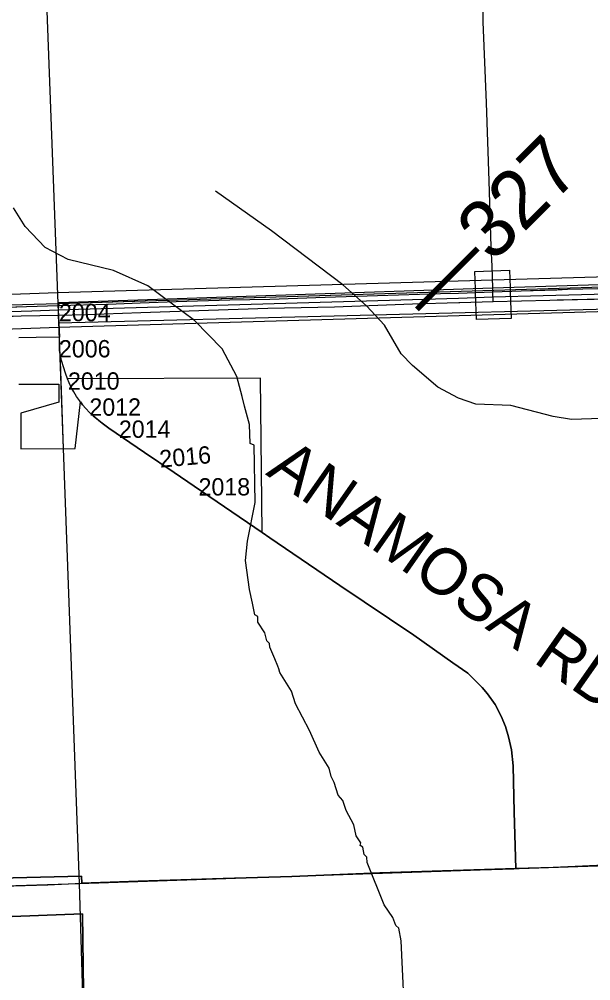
# Model space of a CAD drawing. Extents: x 128.7 to 185.5, y -21.4 to 12.6.
# Drawn here: x 165.229 to 166.218, y -10.802 to -9.139 of the extents above; entities that cross this region are included whole.
import ezdxf

# ---------------------------------------------------------------- set-up
doc = ezdxf.new("R2010")
doc.units = 0
for name, color, linetype in [('tdCoCityStreetMajor', 7, 'Continuous'), ('tdCoCityStreetMinor', 7, 'Continuous'), ('tdCoCorpBndry', 7, 'Continuous'), ('tdCoDivCarto', 7, 'Continuous'), ('tdCoHydroRiver', 7, 'Continuous'), ('tdCoPriCL', 7, 'Continuous'), ('tdCoPriDiv', 7, 'Continuous'), ('tdCoPrimary', 7, 'Continuous'), ('tdCoSecRdNmbr', 7, 'Continuous'), ('tdCoSecRdTxt', 7, 'Continuous'), ('tdCoSecRteBand', 7, 'Continuous'), ('tdCoSecRteCL', 7, 'Continuous'), ('tdCoSectLine', 7, 'Continuous'), ('tdCoSectLinePart', 7, 'Continuous'), ('tdCoSurfAsphaltUnbanded', 7, 'Continuous'), ('tdCoSurfConc', 7, 'Continuous'), ('tdCoSurfConcUnbanded', 7, 'Continuous'), ('tdStHwyPriRefPost1', 7, 'Continuous')]:
    doc.layers.add(name, color=color, linetype=linetype)

msp = doc.modelspace()

# ---------------------------------------------------------------- linework, layer by layer
at = {"layer": 'tdCoCityStreetMajor'}
msp.add_line((165.2983, -9.6889), (165.2974, -9.6643), dxfattribs=at)
for points in [[(166.0882, -10.608), (166.0859, -10.511), (166.0834, -10.4304), (166.0807, -10.4025), (166.0755, -10.3801), (166.0701, -10.3621), (166.063, -10.3445), (166.0526, -10.3243), (166.039, -10.3056), (166.0297, -10.2945), (166.005, -10.2701), (165.9794, -10.2521), (165.9118, -10.2045), (165.7836, -10.1182), (165.6625, -10.0358), (165.6494, -10.0269)], [(164.3271, -10.6656), (164.3664, -10.6644), (164.4591, -10.6619), (164.737, -10.6538), (164.8675, -10.6506), (165.0799, -10.6423), (165.141, -10.6399), (165.2786, -10.6358), (165.337, -10.6334), (165.4344, -10.6296), (165.5819, -10.6249), (165.7008, -10.6215), (165.8529, -10.615), (166.0847, -10.6081), (166.0882, -10.608)], [(166.4156, -10.6846), (166.3824, -10.651), (166.36, -10.6323), (166.3383, -10.6212), (166.3027, -10.6069), (166.2685, -10.6017), (166.2537, -10.6012), (166.1526, -10.6062), (166.0882, -10.608)]]:
    msp.add_lwpolyline(points, dxfattribs=at)
at = {"layer": 'tdCoCityStreetMinor'}
msp.add_lwpolyline([(166.0482, -9.6041), (166.047, -9.5659), (166.0455, -9.5324), (166.0418, -9.4187), (166.0372, -9.2838), (166.0317, -9.1438), (166.0311, -9.1058)], dxfattribs=at)
at = {"layer": 'tdCoCorpBndry'}
for points in [[(166.8026, -9.5806), (166.0482, -9.6041), (165.2973, -9.6296), (165.2963, -9.6414), (165.2974, -9.6643), (165.2983, -9.6889), (165.2582, -9.6894), (165.2279, -9.6898)], [(165.0766, -10.6271), (165.3365, -10.6208), (165.337, -10.6334), (165.4344, -10.6296), (165.5819, -10.6249), (165.7008, -10.6215), (165.8529, -10.615), (166.0882, -10.608), (166.0856, -10.5105), (166.0834, -10.4304), (166.0807, -10.4025), (166.0755, -10.3801), (166.0701, -10.3621), (166.063, -10.3445), (166.0526, -10.3243), (166.039, -10.3056), (166.0297, -10.2945), (166.005, -10.2701), (165.9794, -10.2521), (165.9118, -10.2045), (165.7836, -10.1182), (165.6625, -10.0358), (165.6494, -10.0269), (165.6462, -9.7598), (165.3124, -9.7611), (165.3086, -9.7513), (165.3017, -9.729), (165.2987, -9.712), (165.2983, -9.6889), (165.2974, -9.6643), (166.295, -9.6386)], [(165.2283, -9.7699), (165.2973, -9.7701), (165.2976, -9.8013), (165.2316, -9.8202), (165.2313, -9.8821), (165.3255, -9.8814), (165.3349, -9.8009), (165.3384, -9.8057), (165.3442, -9.8125), (165.3503, -9.8189), (165.3568, -9.8251), (165.3722, -9.8375), (165.3841, -9.8462), (165.4457, -9.8882), (165.4968, -9.923), (165.5313, -9.9465), (165.6494, -10.0269), (165.6625, -10.0358), (165.7836, -10.1182), (165.9118, -10.2045), (165.9794, -10.2521), (166.005, -10.2701), (166.0297, -10.2945), (166.039, -10.3056), (166.0526, -10.3243), (166.063, -10.3445), (166.0701, -10.3621), (166.0755, -10.3801), (166.0807, -10.4025), (166.0834, -10.4304), (166.0856, -10.5105), (166.0882, -10.608), (165.8529, -10.615), (165.7008, -10.6215), (165.5819, -10.6249), (165.4344, -10.6296), (165.337, -10.6334), (165.3365, -10.6208), (165.0766, -10.6271)], [(165.3442, -11.1324), (165.3384, -10.6861), (165.0788, -10.6958)], [(165.0788, -10.6958), (165.3384, -10.6861), (165.3442, -11.1324)]]:
    msp.add_lwpolyline(points, dxfattribs=at)
at = {"layer": 'tdCoDivCarto'}
for p, q in [((166.0484, -9.6112), (165.9892, -9.6132)), ((166.0484, -9.6112), (165.9892, -9.6132)), ((166.0485, -9.6112), (166.0484, -9.6112)), ((166.0974, -9.6095), (166.0485, -9.6112)), ((166.1591, -9.6073), (166.0974, -9.6095)), ((166.1778, -9.6066), (166.1591, -9.6073)), ((166.3112, -9.6034), (166.1778, -9.6066)), ((165.5006, -9.6275), (165.4382, -9.63)), ((165.5933, -9.6248), (165.5006, -9.6275)), ((165.6624, -9.6236), (165.5933, -9.6248)), ((165.7585, -9.6202), (165.6624, -9.6236)), ((165.8488, -9.6172), (165.7585, -9.6202)), ((165.9576, -9.6142), (165.8488, -9.6172)), ((165.9892, -9.6132), (165.9576, -9.6142)), ((165.9915, -9.6288), (166.0489, -9.6272)), ((166.0489, -9.6272), (166.049, -9.6272)), ((166.049, -9.6272), (166.1469, -9.6246)), ((166.1469, -9.6246), (166.1596, -9.6243)), ((166.1596, -9.6243), (166.2899, -9.6216)), ((165.2412, -9.6364), (165.1672, -9.6386)), ((165.2963, -9.6349), (165.2412, -9.6364)), ((165.2969, -9.6349), (165.2963, -9.6349)), ((165.2969, -9.6349), (165.2963, -9.6349)), ((165.3825, -9.6325), (165.2969, -9.6349)), ((165.4382, -9.63), (165.3825, -9.6325)), ((165.4394, -9.6463), (165.5562, -9.6421)), ((165.5562, -9.6421), (165.6588, -9.6389)), ((165.6588, -9.6389), (165.7742, -9.6362)), ((165.7742, -9.6362), (165.9094, -9.6315)), ((165.9094, -9.6315), (165.9897, -9.6288)), ((165.9897, -9.6288), (165.9915, -9.6288)), ((165.1373, -9.6554), (165.2322, -9.6522)), ((165.2322, -9.6522), (165.2969, -9.6506)), ((165.2969, -9.6506), (165.3442, -9.6495)), ((165.3442, -9.6495), (165.4394, -9.6463))]:
    msp.add_line(p, q, dxfattribs=at)
for points in [[(166.8025, -9.5852), (166.7827, -9.5859), (166.7294, -9.5871), (166.652, -9.5898), (166.6059, -9.5923), (166.5499, -9.5943), (166.5119, -9.596), (166.3928, -9.5989), (166.3112, -9.6034), (166.1778, -9.6066), (166.0974, -9.6095), (166.0485, -9.6112), (166.0484, -9.6112)], [(166.8025, -9.5852), (166.7827, -9.5859), (166.7294, -9.5871), (166.652, -9.5898), (166.6059, -9.5923), (166.5499, -9.5943), (166.5119, -9.596), (166.3928, -9.5989), (166.3112, -9.6034), (166.1778, -9.6066), (166.0974, -9.6095), (166.0485, -9.6112), (166.0484, -9.6112)], [(166.7257, -9.5872), (166.652, -9.5898), (166.6059, -9.5923), (166.5499, -9.5943), (166.5119, -9.596), (166.3928, -9.5989), (166.3112, -9.6034), (166.1778, -9.6066), (166.1591, -9.6073)], [(166.0484, -9.6112), (165.9892, -9.6132)], [(166.0484, -9.6112), (165.9892, -9.6132)], [(166.1591, -9.6073), (166.0974, -9.6095), (166.0485, -9.6112), (166.0484, -9.6112)], [(166.0489, -9.6272), (166.049, -9.6272), (166.1469, -9.6246), (166.2899, -9.6216), (166.4243, -9.6172), (166.522, -9.6155), (166.6581, -9.61), (166.6823, -9.6088), (166.6985, -9.6066), (166.7217, -9.6051), (166.7659, -9.6031), (166.8023, -9.6019)], [(166.0489, -9.6272), (166.049, -9.6272), (166.1469, -9.6246), (166.2899, -9.6216), (166.4243, -9.6172), (166.522, -9.6155), (166.6581, -9.61), (166.6823, -9.6088), (166.6985, -9.6066), (166.7217, -9.6051), (166.7659, -9.6031), (166.8023, -9.6019)], [(166.1596, -9.6243), (166.2899, -9.6216), (166.4243, -9.6172), (166.522, -9.6155), (166.6581, -9.61), (166.6823, -9.6088), (166.6985, -9.6066), (166.7132, -9.6057)], [(165.9892, -9.6132), (165.9576, -9.6142), (165.8488, -9.6172), (165.7585, -9.6202), (165.6624, -9.6236), (165.5933, -9.6248), (165.5006, -9.6275), (165.4382, -9.63), (165.3825, -9.6325), (165.2969, -9.6349)], [(165.9892, -9.6132), (165.9576, -9.6142), (165.8488, -9.6172), (165.7585, -9.6202), (165.6624, -9.6236), (165.5933, -9.6248), (165.5006, -9.6275), (165.4382, -9.63), (165.3825, -9.6325), (165.2969, -9.6349)], [(165.9892, -9.6132), (165.9576, -9.6142), (165.8488, -9.6172), (165.7585, -9.6202), (165.6624, -9.6236), (165.5933, -9.6248), (165.5006, -9.6275), (165.4382, -9.63), (165.3825, -9.6325), (165.2969, -9.6349)], [(165.9897, -9.6288), (165.9915, -9.6288), (166.0489, -9.6272)], [(165.9897, -9.6288), (165.9915, -9.6288), (166.0489, -9.6272)], [(165.9897, -9.6288), (165.9915, -9.6288), (166.0489, -9.6272)], [(166.0489, -9.6272), (166.049, -9.6272), (166.1469, -9.6246), (166.1596, -9.6243)], [(165.2963, -9.6349), (165.2412, -9.6364), (165.1672, -9.6386), (165.0301, -9.6419), (164.9196, -9.6458), (164.8276, -9.6488), (164.798, -9.6496)], [(165.2963, -9.6349), (165.2412, -9.6364), (165.1672, -9.6386), (165.0301, -9.6419), (164.9196, -9.6458), (164.8276, -9.6488), (164.798, -9.6496)], [(165.2963, -9.6349), (165.2412, -9.6364), (165.1672, -9.6386), (165.0301, -9.6419), (164.9196, -9.6458), (164.8276, -9.6488), (164.798, -9.6496)], [(165.2969, -9.6349), (165.2963, -9.6349)], [(165.2969, -9.6349), (165.2963, -9.6349)], [(165.2969, -9.6506), (165.3442, -9.6495), (165.4394, -9.6463), (165.5562, -9.6421), (165.6588, -9.6389), (165.7742, -9.6362), (165.9094, -9.6315), (165.9897, -9.6288)], [(165.2969, -9.6506), (165.3442, -9.6495), (165.4394, -9.6463), (165.5562, -9.6421), (165.6588, -9.6389), (165.7742, -9.6362), (165.9094, -9.6315), (165.9897, -9.6288)], [(165.2969, -9.6506), (165.3442, -9.6495), (165.4394, -9.6463), (165.5562, -9.6421), (165.6588, -9.6389), (165.7742, -9.6362), (165.9094, -9.6315), (165.9897, -9.6288)], [(164.7982, -9.6658), (164.8749, -9.6636), (164.9752, -9.6603), (165.0648, -9.6579), (165.1373, -9.6554), (165.2322, -9.6522), (165.2969, -9.6506)], [(164.7982, -9.6658), (164.8749, -9.6636), (164.9752, -9.6603), (165.0648, -9.6579), (165.1373, -9.6554), (165.2322, -9.6522), (165.2969, -9.6506)], [(164.7982, -9.6658), (164.8749, -9.6636), (164.9752, -9.6603), (165.0648, -9.6579), (165.1373, -9.6554), (165.2322, -9.6522), (165.2969, -9.6506)]]:
    msp.add_lwpolyline(points, dxfattribs=at)
at = {"layer": 'tdCoHydroRiver'}
for points in [[(166.2711, -9.8282), (166.1844, -9.8315), (166.1526, -9.8263), (166.0793, -9.807), (166.0192, -9.8045), (165.9888, -9.7946), (165.9534, -9.7754), (165.9093, -9.7376), (165.8897, -9.7178), (165.861, -9.6683), (165.8297, -9.6348), (165.7889, -9.5984), (165.6655, -9.5052), (165.5682, -9.4362)], [(165.8973, -10.8919), (165.8897, -10.7328), (165.8857, -10.7108), (165.8808, -10.7063), (165.8756, -10.6923), (165.8606, -10.6707), (165.831, -10.5976), (165.8306, -10.5882), (165.8257, -10.5836), (165.8237, -10.5711), (165.8188, -10.5681), (165.8202, -10.5633), (165.8119, -10.551), (165.808, -10.5322), (165.7945, -10.5075), (165.7891, -10.4903), (165.7809, -10.4811), (165.7737, -10.4593), (165.7686, -10.4484), (165.7649, -10.4344), (165.7481, -10.4066), (165.7309, -10.3693), (165.7071, -10.3229), (165.6999, -10.301), (165.6798, -10.2686), (165.678, -10.2624), (165.6762, -10.2577), (165.671, -10.2453), (165.6624, -10.2251), (165.6621, -10.2188), (165.6572, -10.2142), (165.6536, -10.2002), (165.6418, -10.1817), (165.6415, -10.1722), (165.6366, -10.1692), (165.6327, -10.1489), (165.6271, -10.1254), (165.6205, -10.0751), (165.624, -10.0418), (165.6372, -9.975), (165.6351, -9.8757), (165.6287, -9.8728), (165.6274, -9.8397), (165.6184, -9.8084), (165.6146, -9.7912), (165.6054, -9.7568), (165.5799, -9.7088), (165.5323, -9.6601), (165.4512, -9.6), (165.3918, -9.5738), (165.3137, -9.5546), (165.2735, -9.534), (165.239, -9.4974), (165.2188, -9.465)]]:
    msp.add_lwpolyline(points, dxfattribs=at)
at = {"layer": 'tdCoPriCL'}
msp.add_lwpolyline([(164.2159, -9.6729), (164.2924, -9.6709), (164.4603, -9.6666), (164.7529, -9.6612), (164.7977, -9.6595), (165.1768, -9.6458), (165.2509, -9.6431), (165.296, -9.6414), (165.2961, -9.6414), (165.3316, -9.6402), (165.9891, -9.6213), (166.0483, -9.6193), (166.1353, -9.617), (166.2684, -9.6133)], dxfattribs=at)
at = {"layer": 'tdCoPriDiv'}
for points in [[(162.3327, -9.7061), (162.4498, -9.7024), (162.8422, -9.6885), (163.5107, -9.666), (164.2151, -9.6429), (164.7521, -9.6312), (165.2949, -9.6115), (165.9882, -9.5913), (166.2674, -9.5834), (166.7916, -9.5648), (167.046, -9.5517), (167.2621, -9.5383), (167.3935, -9.5332), (167.5607, -9.5234), (167.6218, -9.5197)], [(162.3358, -9.7661), (162.4523, -9.7623), (162.8446, -9.7484), (163.5125, -9.726), (164.2168, -9.7029), (164.7537, -9.6912), (165.297, -9.6714), (165.99, -9.6513), (166.2693, -9.6433), (166.7942, -9.6247), (167.0494, -9.6116), (167.2646, -9.5982), (167.3962, -9.5932), (167.5641, -9.5833), (167.6261, -9.5795)]]:
    msp.add_lwpolyline(points, dxfattribs=at)
at = {"layer": 'tdCoPrimary'}
for p, q in [((166.0484, -9.6112), (165.9892, -9.6132)), ((166.0484, -9.6112), (165.9892, -9.6132)), ((165.2969, -9.6349), (165.2963, -9.6349)), ((165.2969, -9.6349), (165.2963, -9.6349))]:
    msp.add_line(p, q, dxfattribs=at)
for points in [[(166.7257, -9.5872), (166.652, -9.5898), (166.6059, -9.5923), (166.5499, -9.5943), (166.5119, -9.596), (166.3928, -9.5989), (166.3112, -9.6034), (166.1778, -9.6066), (166.1591, -9.6073)], [(166.7257, -9.5872), (166.652, -9.5898), (166.6059, -9.5923), (166.5499, -9.5943), (166.5119, -9.596), (166.3928, -9.5989), (166.3112, -9.6034), (166.1778, -9.6066), (166.1591, -9.6073)], [(166.3112, -9.6034), (166.1778, -9.6066), (166.1591, -9.6073), (166.0974, -9.6095), (166.0485, -9.6112), (166.0484, -9.6112), (165.9892, -9.6132), (165.9576, -9.6142), (165.8488, -9.6172), (165.7585, -9.6202), (165.6624, -9.6236), (165.5933, -9.6248), (165.5006, -9.6275), (165.4382, -9.63), (165.3825, -9.6325), (165.2969, -9.6349), (165.2963, -9.6349), (165.2412, -9.6364), (165.1672, -9.6386)], [(166.1591, -9.6073), (166.0974, -9.6095), (166.0485, -9.6112), (166.0484, -9.6112)], [(166.1591, -9.6073), (166.0974, -9.6095), (166.0485, -9.6112), (166.0484, -9.6112)], [(166.1596, -9.6243), (166.2899, -9.6216), (166.4243, -9.6172), (166.522, -9.6155), (166.6581, -9.61), (166.6823, -9.6088), (166.6985, -9.6066), (166.7132, -9.6057)], [(166.1596, -9.6243), (166.2899, -9.6216), (166.4243, -9.6172), (166.522, -9.6155), (166.6581, -9.61), (166.6823, -9.6088), (166.6985, -9.6066), (166.7132, -9.6057)], [(165.1373, -9.6554), (165.2322, -9.6522), (165.2969, -9.6506), (165.3442, -9.6495), (165.4394, -9.6463), (165.5562, -9.6421), (165.6588, -9.6389), (165.7742, -9.6362), (165.9094, -9.6315), (165.9897, -9.6288), (165.9915, -9.6288), (166.0489, -9.6272), (166.049, -9.6272), (166.1469, -9.6246), (166.1596, -9.6243), (166.2899, -9.6216)], [(165.9892, -9.6132), (165.9576, -9.6142), (165.8488, -9.6172), (165.7585, -9.6202), (165.6624, -9.6236), (165.5933, -9.6248), (165.5006, -9.6275), (165.4382, -9.63), (165.3825, -9.6325), (165.2969, -9.6349)], [(165.9892, -9.6132), (165.9576, -9.6142), (165.8488, -9.6172), (165.7585, -9.6202), (165.6624, -9.6236), (165.5933, -9.6248), (165.5006, -9.6275), (165.4382, -9.63), (165.3825, -9.6325), (165.2969, -9.6349)], [(165.9897, -9.6288), (165.9915, -9.6288), (166.0489, -9.6272)], [(165.9897, -9.6288), (165.9915, -9.6288), (166.0489, -9.6272)], [(166.0489, -9.6272), (166.049, -9.6272), (166.1469, -9.6246), (166.1596, -9.6243)], [(166.0489, -9.6272), (166.049, -9.6272), (166.1469, -9.6246), (166.1596, -9.6243)], [(165.2963, -9.6349), (165.2412, -9.6364), (165.1672, -9.6386), (165.0301, -9.6419), (164.9196, -9.6458), (164.8276, -9.6488), (164.798, -9.6496)], [(165.2963, -9.6349), (165.2412, -9.6364), (165.1672, -9.6386), (165.0301, -9.6419), (164.9196, -9.6458), (164.8276, -9.6488), (164.798, -9.6496)], [(165.2969, -9.6506), (165.3442, -9.6495), (165.4394, -9.6463), (165.5562, -9.6421), (165.6588, -9.6389), (165.7742, -9.6362), (165.9094, -9.6315), (165.9897, -9.6288)], [(165.2969, -9.6506), (165.3442, -9.6495), (165.4394, -9.6463), (165.5562, -9.6421), (165.6588, -9.6389), (165.7742, -9.6362), (165.9094, -9.6315), (165.9897, -9.6288)], [(164.7982, -9.6658), (164.8749, -9.6636), (164.9752, -9.6603), (165.0648, -9.6579), (165.1373, -9.6554), (165.2322, -9.6522), (165.2969, -9.6506)], [(164.7982, -9.6658), (164.8749, -9.6636), (164.9752, -9.6603), (165.0648, -9.6579), (165.1373, -9.6554), (165.2322, -9.6522), (165.2969, -9.6506)]]:
    msp.add_lwpolyline(points, dxfattribs=at)
at = {"layer": 'tdCoSecRteBand'}
msp.add_lwpolyline([(166.0199, -9.6582), (166.019, -9.6282), (166.0185, -9.6121), (166.0182, -9.605), (166.0173, -9.5751), (166.0772, -9.5731), (166.0782, -9.6031), (166.0784, -9.6102), (166.079, -9.6263), (166.0799, -9.6563), (166.0199, -9.6582)], dxfattribs=at)
at = {"layer": 'tdCoSecRteCL'}
for points in [[(166.049, -9.6272), (166.0485, -9.6112), (166.0482, -9.6041)], [(165.2974, -9.6643), (165.2969, -9.6506), (165.2966, -9.6414), (165.2963, -9.6349)], [(165.6494, -10.0269), (165.5313, -9.9465), (165.4968, -9.923), (165.4457, -9.8882), (165.3841, -9.8462), (165.3722, -9.8375), (165.3636, -9.8309), (165.3568, -9.8251), (165.3503, -9.8189), (165.3442, -9.8125), (165.3384, -9.8057), (165.3349, -9.8012), (165.3348, -9.801), (165.3329, -9.7986), (165.3279, -9.7913), (165.3232, -9.7837), (165.3189, -9.7759), (165.3186, -9.7753), (165.315, -9.7678), (165.3124, -9.7611), (165.3122, -9.7606), (165.3118, -9.7594), (165.3086, -9.7512), (165.3047, -9.7386), (165.3017, -9.729), (165.2987, -9.712), (165.2988, -9.7033), (165.2983, -9.6889)]]:
    msp.add_lwpolyline(points, dxfattribs=at)
at = {"layer": 'tdCoSectLine'}
for points in [[(165.2581, -8.6334), (165.2957, -9.6308)], [(165.2957, -9.6308), (166.2955, -9.5999)], [(164.292, -9.6591), (165.2957, -9.6308)], [(165.2957, -9.6308), (165.3323, -10.6336)], [(165.3323, -10.6336), (166.3309, -10.5997)], [(164.3267, -10.6656), (165.3323, -10.6336)], [(165.3323, -10.6336), (165.3625, -11.6355)]]:
    msp.add_lwpolyline(points, dxfattribs=at)
at = {"layer": 'tdCoSectLinePart'}
for points in [[(165.2968, -9.6308), (166.2955, -9.5999)], [(165.2961, -9.64), (165.2968, -9.6599)], [(165.2979, -9.6889), (165.2979, -9.6909)], [(165.2988, -9.7145), (165.3049, -9.8816)], [(165.3318, -10.6209), (165.3318, -10.6209)]]:
    msp.add_lwpolyline(points, dxfattribs=at)
at = {"layer": 'tdCoSurfAsphaltUnbanded'}
msp.add_lwpolyline([(165.6494, -10.0269), (165.5313, -9.9465), (165.4968, -9.923), (165.4457, -9.8882), (165.3841, -9.8462), (165.3722, -9.8375), (165.3636, -9.8309), (165.3568, -9.8251), (165.3503, -9.8189), (165.3442, -9.8125), (165.3384, -9.8057), (165.3349, -9.8012), (165.3348, -9.801), (165.3329, -9.7986), (165.3279, -9.7913), (165.3232, -9.7837), (165.3189, -9.7759), (165.3186, -9.7753), (165.315, -9.7678), (165.3124, -9.7611), (165.3122, -9.7606), (165.3118, -9.7594), (165.3086, -9.7512), (165.3047, -9.7386), (165.3017, -9.729), (165.2987, -9.712), (165.2988, -9.7033), (165.2983, -9.6889)], dxfattribs=at)
at = {"layer": 'tdCoSurfConc'}
msp.add_lwpolyline([(166.049, -9.6272), (166.0485, -9.6112), (166.0482, -9.6041)], dxfattribs=at)
at = {"layer": 'tdCoSurfConcUnbanded'}
msp.add_lwpolyline([(165.2974, -9.6643), (165.2969, -9.6506), (165.2966, -9.6414), (165.2963, -9.6349)], dxfattribs=at)

# ---------------------------------------------------------------- texts
at = {"layer": 'tdCoSecRdNmbr'}
for s, rotation, p in [('2004', 0.1243, (165.2976, -9.6614)), ('2006', 0.1243, (165.2976, -9.724)), ('2010', 0.1243, (165.3132, -9.7798)), ('2012', 0.1243, (165.3503, -9.8248)), ('2014', 0.1243, (165.4013, -9.863)), ('2016', 5.1244, (165.4729, -9.9146)), ('2018', 0.1243, (165.5392, -9.9628))]:
    msp.add_text(s, height=0.03, rotation=rotation, dxfattribs=at).set_placement(p)
at = {"layer": 'tdCoSecRdTxt'}
msp.add_text('ANAMOSA RD', height=0.08, rotation=324.9959, dxfattribs=at).set_placement((165.6538, -9.9258))
at = {"layer": 'tdStHwyPriRefPost1'}
msp.add_text('‒‒327', height=0.1, rotation=45, dxfattribs=at).set_placement((165.9431, -9.6669))

doc.saveas('drawing.dxf')
